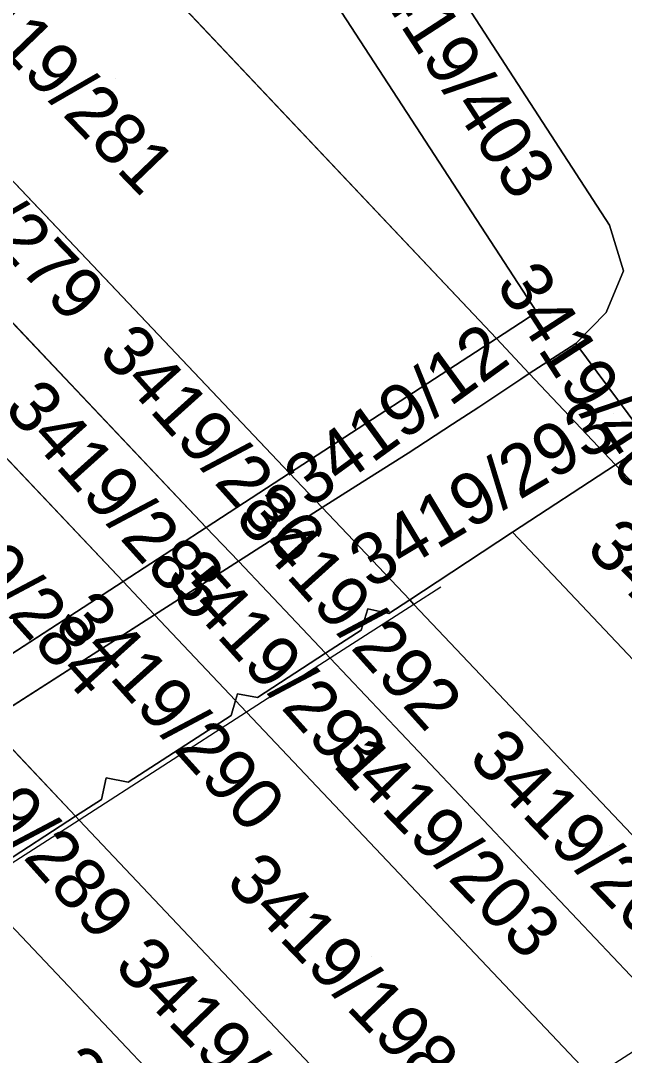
# Model space of a CAD drawing. Extents: x -262715 to -259381, y -1237238 to -1231182.
# Drawn here: x -261968.79 to -261945.53, y -1235718.42 to -1235678.51 of the extents above; entities that cross this region are included whole.
import ezdxf

# ---------------------------------------------------------------- set-up
doc = ezdxf.new("R2010")
doc.units = 0
for name, color, linetype in [('body_kn', 7, 'Continuous'), ('kladpar_druhypozemkov', 7, 'Continuous'), ('kladpar_hranice', 7, 'Continuous'), ('kladpar_parcelnecisla', 7, 'Continuous'), ('kladpar_plochy', 7, 'Continuous'), ('zappar_hrandruhpozemk', 7, 'Continuous')]:
    doc.layers.add(name, color=color, linetype=linetype)

msp = doc.modelspace()

# ---------------------------------------------------------------- linework, layer by layer
at = {"layer": 'body_kn'}
for p, q in [((-261946.1, -1235686.4), (-261946.1, -1235686.4)), ((-261945.56, -1235688.15), (-261945.56, -1235688.15)), ((-261948.9, -1235689.75), (-261948.9, -1235689.75)), ((-261948.9, -1235689.75), (-261948.9, -1235689.75)), ((-261946.23, -1235689.76), (-261946.23, -1235689.76)), ((-261950.46, -1235690.77), (-261950.46, -1235690.77)), ((-261947.4, -1235690.96), (-261947.4, -1235690.96)), ((-261949.51, -1235692.33), (-261949.51, -1235692.33)), ((-261949.19, -1235692.12), (-261949.19, -1235692.12)), ((-261949.19, -1235692.12), (-261949.19, -1235692.12)), ((-261951.14, -1235693.41), (-261951.14, -1235693.41)), ((-261952.15, -1235694.07), (-261952.15, -1235694.07)), ((-261953.86, -1235695.19), (-261953.86, -1235695.19)), ((-261958.43, -1235695.96), (-261958.43, -1235695.96)), ((-261958.43, -1235695.96), (-261958.43, -1235695.96)), ((-261945.87, -1235695.64), (-261945.87, -1235695.64)), ((-261945.87, -1235695.64), (-261945.87, -1235695.64)), ((-261955.63, -1235696.31), (-261955.63, -1235696.31)), ((-261957.17, -1235697.29), (-261957.17, -1235697.29)), ((-261957.17, -1235697.29), (-261957.17, -1235697.29)), ((-261961.64, -1235698.05), (-261961.64, -1235698.05)), ((-261961.64, -1235698.05), (-261961.64, -1235698.05)), ((-261949.84, -1235698.24), (-261949.84, -1235698.24)), ((-261960.4, -1235699.36), (-261960.4, -1235699.36)), ((-261960.4, -1235699.36), (-261960.4, -1235699.36)), ((-261964.85, -1235700.14), (-261964.85, -1235700.14)), ((-261964.85, -1235700.14), (-261964.85, -1235700.14)), ((-261952.74, -1235700.15), (-261952.74, -1235700.15)), ((-261952.6, -1235700.36), (-261952.6, -1235700.36)), ((-261955.41, -1235701.2), (-261955.41, -1235701.2)), ((-261953.8, -1235700.85), (-261953.8, -1235700.85)), ((-261953.8, -1235700.85), (-261953.8, -1235700.85)), ((-261953.64, -1235701.03), (-261953.64, -1235701.03)), ((-261963.63, -1235701.43), (-261963.63, -1235701.43)), ((-261963.63, -1235701.43), (-261963.63, -1235701.43)), ((-261954.6, -1235701.37), (-261954.6, -1235701.37)), ((-261955.67, -1235702.02), (-261955.67, -1235702.02)), ((-261957.04, -1235702.91), (-261957.04, -1235702.91)), ((-261957.04, -1235702.91), (-261957.04, -1235702.91)), ((-261956.86, -1235703.1), (-261956.86, -1235703.1)), ((-261960.51, -1235704.73), (-261960.51, -1235704.73)), ((-261960.51, -1235704.73), (-261960.51, -1235704.73)), ((-261960.44, -1235704.47), (-261960.44, -1235704.47)), ((-261959.66, -1235704.61), (-261959.66, -1235704.61)), ((-261960.09, -1235705.18), (-261960.09, -1235705.18)), ((-261960.68, -1235705.31), (-261960.68, -1235705.31)), ((-261965.5, -1235707.71), (-261965.5, -1235707.71)), ((-261964.65, -1235707.88), (-261964.65, -1235707.88)), ((-261965.68, -1235708.55), (-261965.68, -1235708.55)), ((-261966.68, -1235709.19), (-261966.68, -1235709.19)), ((-261966.68, -1235709.19), (-261966.68, -1235709.19)), ((-261966.54, -1235709.34), (-261966.54, -1235709.34))]:
    msp.add_line(p, q, dxfattribs=at)
at = {"layer": 'kladpar_druhypozemkov'}
for p, q in [((-261965.13, -1235680.72), (-261965.13, -1235680.72)), ((-261950.4, -1235691.82), (-261950.4, -1235691.82)), ((-261945.95, -1235693.67), (-261945.95, -1235693.67)), ((-261950.76, -1235695.82), (-261950.76, -1235695.82)), ((-261958.36, -1235697.16), (-261958.36, -1235697.16)), ((-261961.53, -1235699.34), (-261961.53, -1235699.34)), ((-261956.24, -1235699.96), (-261956.24, -1235699.96)), ((-261959.27, -1235701.73), (-261959.27, -1235701.73)), ((-261966.07, -1235702.12), (-261966.07, -1235702.12)), ((-261962.48, -1235704.31), (-261962.48, -1235704.31)), ((-261952.36, -1235709.05), (-261952.36, -1235709.05)), ((-261946.11, -1235710.32), (-261946.11, -1235710.32)), ((-261955.28, -1235714.62), (-261955.28, -1235714.62)), ((-261959.18, -1235718.18), (-261959.18, -1235718.18))]:
    msp.add_line(p, q, dxfattribs=at)
at = {"layer": 'kladpar_hranice'}
for p, q in [((-261950.46, -1235690.77), (-261978.42, -1235661.13)), ((-261978.42, -1235661.13), (-261950.46, -1235690.77)), ((-261961.64, -1235698.05), (-261987.3, -1235670.92)), ((-261987.3, -1235670.92), (-261961.64, -1235698.05)), ((-261981.7, -1235671.38), (-261958.43, -1235695.96)), ((-261958.43, -1235695.96), (-261981.7, -1235671.38)), ((-261964.85, -1235700.14), (-261989.83, -1235673.71)), ((-261989.83, -1235673.71), (-261964.85, -1235700.14)), ((-261948.9, -1235689.75), (-261950.46, -1235690.77)), ((-261958.43, -1235695.96), (-261950.46, -1235690.77)), ((-261950.46, -1235690.77), (-261958.43, -1235695.96)), ((-261949.19, -1235692.12), (-261950.46, -1235690.77)), ((-261950.46, -1235690.77), (-261949.19, -1235692.12)), ((-261945.87, -1235695.64), (-261949.19, -1235692.12)), ((-261949.19, -1235692.12), (-261945.87, -1235695.64)), ((-261961.64, -1235698.05), (-261958.43, -1235695.96)), ((-261958.43, -1235695.96), (-261961.64, -1235698.05)), ((-261958.43, -1235695.96), (-261957.17, -1235697.29)), ((-261957.17, -1235697.29), (-261958.43, -1235695.96)), ((-261945.87, -1235695.64), (-261939.73, -1235702.14)), ((-261939.73, -1235702.14), (-261945.87, -1235695.64)), ((-261960.4, -1235699.36), (-261957.17, -1235697.29)), ((-261957.17, -1235697.29), (-261960.4, -1235699.36)), ((-261957.17, -1235697.29), (-261953.8, -1235700.85)), ((-261953.8, -1235700.85), (-261957.17, -1235697.29)), ((-261964.85, -1235700.14), (-261961.64, -1235698.05)), ((-261961.64, -1235698.05), (-261964.85, -1235700.14)), ((-261961.64, -1235698.05), (-261960.4, -1235699.36)), ((-261960.4, -1235699.36), (-261961.64, -1235698.05)), ((-261963.63, -1235701.43), (-261960.4, -1235699.36)), ((-261960.4, -1235699.36), (-261963.63, -1235701.43)), ((-261957.04, -1235702.91), (-261960.4, -1235699.36)), ((-261960.4, -1235699.36), (-261957.04, -1235702.91)), ((-261971.28, -1235704.32), (-261964.85, -1235700.14)), ((-261964.85, -1235700.14), (-261971.28, -1235704.32)), ((-261963.63, -1235701.43), (-261964.85, -1235700.14)), ((-261964.85, -1235700.14), (-261963.63, -1235701.43)), ((-261970.1, -1235705.57), (-261963.63, -1235701.43)), ((-261963.63, -1235701.43), (-261970.1, -1235705.57)), ((-261960.51, -1235704.73), (-261963.63, -1235701.43)), ((-261963.63, -1235701.43), (-261960.51, -1235704.73)), ((-261966.68, -1235709.19), (-261970.1, -1235705.57)), ((-261970.1, -1235705.57), (-261966.68, -1235709.19))]:
    msp.add_line(p, q, dxfattribs=at)
for points in [[(-261978.42, -1235661.13), (-261975.23, -1235657.61), (-261974.36, -1235658.95), (-261969.98, -1235657.9), (-261969.65, -1235657.82), (-261968.77, -1235659.18), (-261948.9, -1235689.75)], [(-261950.46, -1235690.77), (-261948.9, -1235689.75), (-261968.77, -1235659.18)], [(-261927.46, -1235721.04), (-261932.09, -1235713.87), (-261934.58, -1235713.27), (-261935.48, -1235711.89), (-261934.01, -1235710.93), (-261937.92, -1235704.9), (-261939.73, -1235702.14), (-261940.57, -1235700.87), (-261941.56, -1235699.36), (-261941.45, -1235698.6), (-261942.15, -1235698.37), (-261942.02, -1235697.61), (-261943.65, -1235697.15), (-261944.3, -1235696.13), (-261943.84, -1235695.82), (-261944.56, -1235694.78), (-261947.4, -1235690.96), (-261946.23, -1235689.76), (-261945.56, -1235688.15), (-261946.1, -1235686.4), (-261952.86, -1235675.96)], [(-261952.86, -1235675.96), (-261946.1, -1235686.4), (-261945.56, -1235688.15), (-261946.23, -1235689.76), (-261947.4, -1235690.96), (-261949.19, -1235692.12)], [(-261949.19, -1235692.12), (-261947.4, -1235690.96), (-261944.56, -1235694.78), (-261945.87, -1235695.64)], [(-261957.17, -1235697.29), (-261955.63, -1235696.31), (-261953.86, -1235695.19), (-261952.15, -1235694.07), (-261951.14, -1235693.41), (-261949.51, -1235692.33), (-261949.19, -1235692.12)], [(-261949.19, -1235692.12), (-261949.51, -1235692.33), (-261951.14, -1235693.41), (-261952.15, -1235694.07), (-261953.86, -1235695.19), (-261955.63, -1235696.31), (-261957.17, -1235697.29)], [(-261945.87, -1235695.64), (-261944.56, -1235694.78), (-261943.84, -1235695.82), (-261944.3, -1235696.13), (-261943.65, -1235697.15), (-261942.02, -1235697.61), (-261942.15, -1235698.37), (-261941.45, -1235698.6), (-261941.56, -1235699.36), (-261940.57, -1235700.87), (-261939.73, -1235702.14)], [(-261945.87, -1235695.64), (-261949.84, -1235698.24), (-261952.74, -1235700.15), (-261953.8, -1235700.85)], [(-261939.73, -1235702.14), (-261937.92, -1235704.9), (-261934.01, -1235710.93), (-261935.48, -1235711.89), (-261934.58, -1235713.27), (-261932.09, -1235713.87), (-261927.46, -1235721.04), (-261925.64, -1235723.85), (-261949.84, -1235698.24), (-261945.87, -1235695.64)], [(-261953.8, -1235700.85), (-261952.74, -1235700.15), (-261949.84, -1235698.24), (-261925.64, -1235723.85)], [(-261957.04, -1235702.91), (-261955.67, -1235702.02), (-261955.41, -1235701.2), (-261954.6, -1235701.37), (-261953.8, -1235700.85)], [(-261953.8, -1235700.85), (-261954.6, -1235701.37), (-261955.41, -1235701.2), (-261955.67, -1235702.02), (-261957.04, -1235702.91)], [(-261953.8, -1235700.85), (-261953.64, -1235701.03), (-261927.77, -1235728.35)], [(-261927.77, -1235728.35), (-261953.64, -1235701.03), (-261953.8, -1235700.85)], [(-261960.51, -1235704.73), (-261960.44, -1235704.47), (-261959.66, -1235704.61), (-261957.04, -1235702.91)], [(-261957.04, -1235702.91), (-261959.66, -1235704.61), (-261960.44, -1235704.47), (-261960.51, -1235704.73)], [(-261930.99, -1235730.46), (-261956.86, -1235703.1), (-261957.04, -1235702.91)], [(-261957.04, -1235702.91), (-261956.86, -1235703.1), (-261930.99, -1235730.46)], [(-261966.68, -1235709.19), (-261965.68, -1235708.55), (-261965.5, -1235707.71), (-261964.65, -1235707.88), (-261960.68, -1235705.31), (-261960.51, -1235704.73)], [(-261960.51, -1235704.73), (-261960.68, -1235705.31), (-261964.65, -1235707.88), (-261965.5, -1235707.71), (-261965.68, -1235708.55), (-261966.68, -1235709.19)], [(-261946.75, -1235719.29), (-261960.09, -1235705.18), (-261960.51, -1235704.73)], [(-261960.51, -1235704.73), (-261960.09, -1235705.18), (-261946.75, -1235719.29)], [(-261970.71, -1235711.78), (-261970.5, -1235710.99), (-261969.69, -1235711.14), (-261966.68, -1235709.19)], [(-261966.68, -1235709.19), (-261969.69, -1235711.14), (-261970.5, -1235710.99), (-261970.71, -1235711.78)], [(-261966.68, -1235709.19), (-261966.54, -1235709.34), (-261953.19, -1235723.48)], [(-261953.19, -1235723.48), (-261966.54, -1235709.34), (-261966.68, -1235709.19)], [(-261955.68, -1235727.67), (-261970.57, -1235711.93), (-261970.71, -1235711.78)], [(-261970.71, -1235711.78), (-261970.57, -1235711.93), (-261955.68, -1235727.67)]]:
    msp.add_lwpolyline(points, dxfattribs=at)
at = {"layer": 'kladpar_plochy'}
for points in [[(-261948.9, -1235689.75), (-261950.46, -1235690.77), (-261978.42, -1235661.13), (-261975.23, -1235657.61), (-261974.36, -1235658.95), (-261969.98, -1235657.9), (-261969.65, -1235657.82), (-261968.77, -1235659.18)], [(-261949.19, -1235692.12), (-261950.46, -1235690.77), (-261948.9, -1235689.75), (-261968.77, -1235659.18), (-261952.86, -1235675.96), (-261946.1, -1235686.4), (-261945.56, -1235688.15), (-261946.23, -1235689.76), (-261947.4, -1235690.96)], [(-261981.7, -1235671.38), (-261980.24, -1235670.22), (-261977.29, -1235667.16), (-261980.69, -1235666.4), (-261982.74, -1235667.31), (-261983.8, -1235669.16), (-261984.77, -1235668.13), (-261978.42, -1235661.13), (-261950.46, -1235690.77), (-261958.43, -1235695.96)], [(-261958.43, -1235695.96), (-261961.64, -1235698.05), (-261987.3, -1235670.92), (-261984.77, -1235668.13), (-261983.8, -1235669.16), (-261984.81, -1235670.92), (-261984.32, -1235673.45), (-261981.7, -1235671.38)], [(-261961.64, -1235698.05), (-261964.85, -1235700.14), (-261989.83, -1235673.71), (-261987.3, -1235670.92)], [(-261964.85, -1235700.14), (-261971.28, -1235704.32), (-261992.01, -1235682.36), (-261991.47, -1235681.87), (-261988.22, -1235678.49), (-261991.05, -1235677.62), (-261994.25, -1235679.21), (-261994.53, -1235679.69), (-261994.9, -1235679.3), (-261989.83, -1235673.71)], [(-261949.19, -1235692.12), (-261949.51, -1235692.33), (-261951.14, -1235693.41), (-261952.15, -1235694.07), (-261953.86, -1235695.19), (-261955.63, -1235696.31), (-261957.17, -1235697.29), (-261958.43, -1235695.96), (-261950.46, -1235690.77)], [(-261949.19, -1235692.12), (-261947.4, -1235690.96), (-261944.56, -1235694.78), (-261945.87, -1235695.64)], [(-261957.17, -1235697.29), (-261955.63, -1235696.31), (-261953.86, -1235695.19), (-261952.15, -1235694.07), (-261951.14, -1235693.41), (-261949.51, -1235692.33), (-261949.19, -1235692.12), (-261945.87, -1235695.64), (-261949.84, -1235698.24), (-261952.74, -1235700.15), (-261953.8, -1235700.85)], [(-261945.87, -1235695.64), (-261944.56, -1235694.78), (-261943.84, -1235695.82), (-261944.3, -1235696.13), (-261943.65, -1235697.15), (-261942.02, -1235697.61), (-261942.15, -1235698.37), (-261941.45, -1235698.6), (-261941.56, -1235699.36), (-261940.57, -1235700.87), (-261939.73, -1235702.14)], [(-261957.17, -1235697.29), (-261960.4, -1235699.36), (-261961.64, -1235698.05), (-261958.43, -1235695.96)], [(-261939.73, -1235702.14), (-261937.92, -1235704.9), (-261934.01, -1235710.93), (-261935.48, -1235711.89), (-261934.58, -1235713.27), (-261932.09, -1235713.87), (-261927.46, -1235721.04), (-261925.64, -1235723.85), (-261949.84, -1235698.24), (-261945.87, -1235695.64)], [(-261953.8, -1235700.85), (-261954.6, -1235701.37), (-261955.41, -1235701.2), (-261955.67, -1235702.02), (-261957.04, -1235702.91), (-261960.4, -1235699.36), (-261957.17, -1235697.29)], [(-261960.4, -1235699.36), (-261963.63, -1235701.43), (-261964.85, -1235700.14), (-261961.64, -1235698.05)], [(-261925.64, -1235723.85), (-261924.88, -1235725.02), (-261924.22, -1235726.02), (-261927.77, -1235728.35), (-261953.64, -1235701.03), (-261953.8, -1235700.85), (-261952.74, -1235700.15), (-261949.84, -1235698.24)], [(-261957.04, -1235702.91), (-261959.66, -1235704.61), (-261960.44, -1235704.47), (-261960.51, -1235704.73), (-261963.63, -1235701.43), (-261960.4, -1235699.36)], [(-261963.63, -1235701.43), (-261970.1, -1235705.57), (-261971.28, -1235704.32), (-261964.85, -1235700.14)], [(-261953.8, -1235700.85), (-261953.64, -1235701.03), (-261927.77, -1235728.35), (-261930.99, -1235730.46), (-261956.86, -1235703.1), (-261957.04, -1235702.91), (-261955.67, -1235702.02), (-261955.41, -1235701.2), (-261954.6, -1235701.37)], [(-261960.51, -1235704.73), (-261960.68, -1235705.31), (-261964.65, -1235707.88), (-261965.5, -1235707.71), (-261965.68, -1235708.55), (-261966.68, -1235709.19), (-261970.1, -1235705.57), (-261963.63, -1235701.43)], [(-261957.04, -1235702.91), (-261956.86, -1235703.1), (-261930.99, -1235730.46), (-261934.2, -1235732.56), (-261941.29, -1235725.06), (-261940.92, -1235724.81), (-261942.36, -1235722.6), (-261943.16, -1235723.08), (-261945.35, -1235720.77), (-261944.05, -1235720.02), (-261945.17, -1235718.27), (-261946.75, -1235719.29), (-261960.09, -1235705.18), (-261960.51, -1235704.73), (-261960.44, -1235704.47), (-261959.66, -1235704.61)], [(-261966.68, -1235709.19), (-261965.68, -1235708.55), (-261965.5, -1235707.71), (-261964.65, -1235707.88), (-261960.68, -1235705.31), (-261960.51, -1235704.73), (-261960.09, -1235705.18), (-261946.75, -1235719.29), (-261953.19, -1235723.48), (-261966.54, -1235709.34)], [(-261966.68, -1235709.19), (-261969.69, -1235711.14), (-261970.5, -1235710.99), (-261970.71, -1235711.78), (-261974.14, -1235708.15), (-261970.1, -1235705.57)], [(-261966.68, -1235709.19), (-261966.54, -1235709.34), (-261953.19, -1235723.48), (-261954.49, -1235724.32), (-261953.31, -1235726.12), (-261955.68, -1235727.67), (-261970.57, -1235711.93), (-261970.71, -1235711.78), (-261970.5, -1235710.99), (-261969.69, -1235711.14)], [(-261970.71, -1235711.78), (-261970.57, -1235711.93), (-261955.68, -1235727.67), (-261959.95, -1235730.45), (-261974.82, -1235714.67), (-261975.11, -1235714.36), (-261974.74, -1235714.43), (-261970.72, -1235711.81)]]:
    msp.add_lwpolyline(points, close=True, dxfattribs=at)
msp.add_lwpolyline([(-261927.46, -1235721.04), (-261932.09, -1235713.87), (-261934.58, -1235713.27), (-261935.48, -1235711.89), (-261934.01, -1235710.93), (-261937.92, -1235704.9), (-261939.73, -1235702.14), (-261940.57, -1235700.87), (-261941.56, -1235699.36), (-261941.45, -1235698.6), (-261942.15, -1235698.37), (-261942.02, -1235697.61), (-261943.65, -1235697.15), (-261944.3, -1235696.13), (-261943.84, -1235695.82), (-261944.56, -1235694.78), (-261947.4, -1235690.96), (-261946.23, -1235689.76), (-261945.56, -1235688.15), (-261946.1, -1235686.4), (-261952.86, -1235675.96)], dxfattribs=at)
at = {"layer": 'zappar_hrandruhpozemk'}
msp.add_lwpolyline([(-261952.6, -1235700.36), (-261953.64, -1235701.03), (-261956.86, -1235703.1), (-261960.09, -1235705.18), (-261966.54, -1235709.34), (-261970.57, -1235711.93), (-261974.82, -1235714.67), (-261982.35, -1235719.52), (-261985.91, -1235721.81)], dxfattribs=at)

# ---------------------------------------------------------------- texts
at = {"layer": 'kladpar_parcelnecisla'}
for s, rotation, p in [('3419/403', 303, (-261955.809, -1235676.182)), ('3419/281', 314, (-261971.869, -1235677.32)), ('3419/279', 314, (-261974.579, -1235682.232)), ('3419/405', 303, (-261950.513, -1235688.682)), ('3419/286', 312, (-261965.857, -1235691.35)), ('3419/12', 36, (-261957.662, -1235697.356)), ('3419/285', 312, (-261969.484, -1235693.499)), ('3419/293', 31, (-261955.311, -1235700.46)), ('3419/284', 312, (-261973.827, -1235696.45)), ('3419/292', 312, (-261960.594, -1235697.729)), ('3419/302', 314, (-261947.055, -1235698.911)), ('3419/291', 312, (-261963.272, -1235700.038)), ('3419/290', 312, (-261967.407, -1235701.65)), ('3419/289', 312, (-261973.217, -1235705.82)), ('3419/203', 314, (-261957.015, -1235706.801)), ('3419/208', 314, (-261951.59, -1235707.008)), ('3419/198', 314, (-261960.944, -1235711.788)), ('3419/195', 314, (-261965.246, -1235715.025)), ('3419/192', 314, (-261967.797, -1235719.232))]:
    msp.add_text(s, height=2, rotation=rotation, dxfattribs=at).set_placement(p)

doc.saveas('drawing.dxf')
